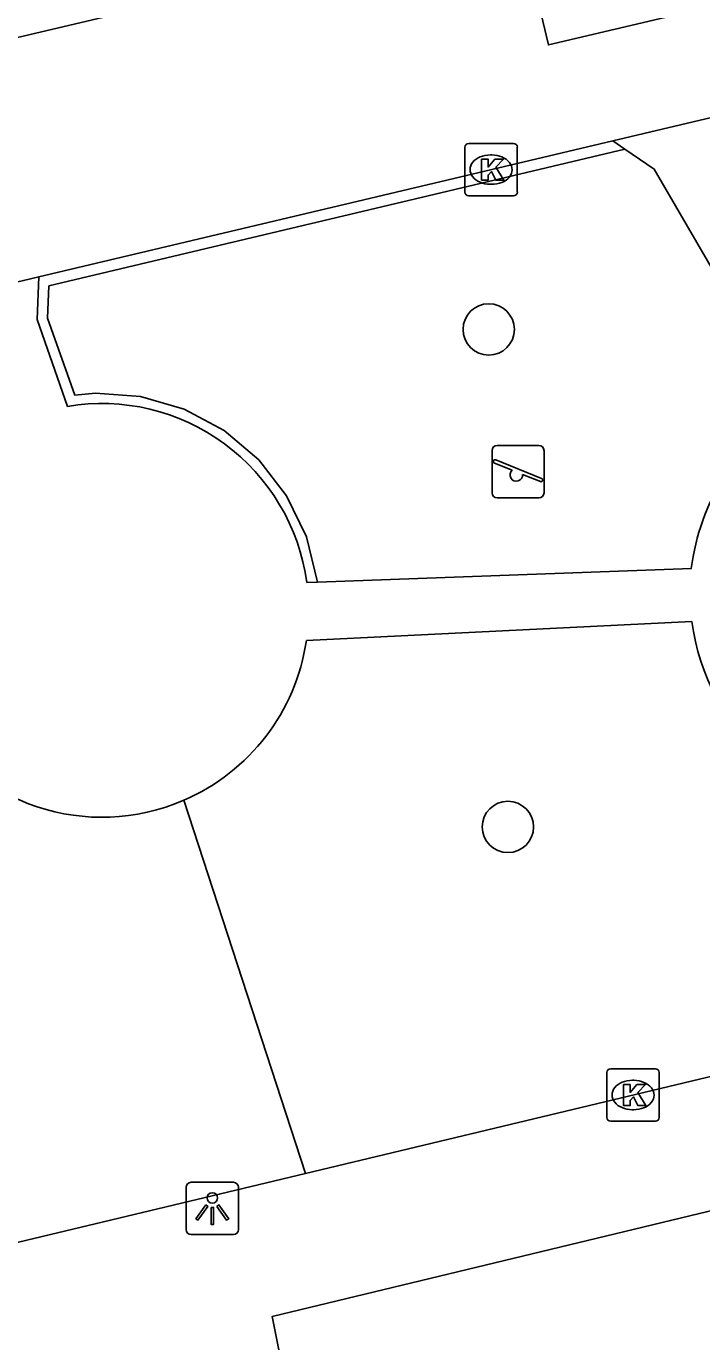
# Model space of a CAD drawing. Extents: x 158474 to 159560, y 388525 to 389605.
# Drawn here: x 159416.17 to 159429.05, y 388843.39 to 388868.45 of the extents above; entities that cross this region are included whole.
import ezdxf

# ---------------------------------------------------------------- set-up
doc = ezdxf.new("R2010")
doc.units = 0
for name, color, linetype in [('IMGEO_Boom', 7, 'Continuous'), ('IMGEO_Groenvoorziening', 7, 'Continuous'), ('IMGEO_Haag', 7, 'Continuous'), ('IMGEO_Kolk', 7, 'Continuous'), ('IMGEO_Lichtpunt', 7, 'Continuous'), ('IMGEO_Rijbaan_lokaal_open', 7, 'Continuous'), ('IMGEO_Speelvoorziening', 7, 'Continuous'), ('IMGEO_Voetpad_open', 7, 'Continuous')]:
    doc.layers.add(name, color=color, linetype=linetype)

msp = doc.modelspace()

# ---------------------------------------------------------------- linework, layer by layer
at = {"layer": 'IMGEO_Boom'}
for centre in [(159424.989, 388862.675), (159425.355, 388853.197)]:
    msp.add_circle(centre, 0.489, dxfattribs=at)
at = {"layer": 'IMGEO_Groenvoorziening'}
msp.add_lwpolyline([(159419.177, 388853.705), (159421.493, 388846.596)], dxfattribs=at)
at = {"layer": 'IMGEO_Haag'}
msp.add_lwpolyline([(159427.584, 388866.11), (159416.604, 388863.505), (159416.579, 388862.892), (159417.096, 388861.424), (159417.491, 388861.463), (159418.35, 388861.399), (159419.181, 388861.157), (159419.944, 388860.747), (159420.605, 388860.188), (159421.136, 388859.504), (159421.512, 388858.724), (159421.723, 388857.863)], dxfattribs=at)
at = {"layer": 'IMGEO_Kolk'}
for p, q in [((159424.533, 388865.293), (159424.533, 388866.145)), ((159424.608, 388866.219), (159425.46, 388866.219)), ((159425.534, 388866.145), (159425.534, 388865.293)), ((159425.021, 388865.999), (159425.046, 388865.999)), ((159425.044, 388865.439), (159425.019, 388865.439)), ((159425.46, 388865.219), (159424.608, 388865.219)), ((159427.24, 388847.665), (159427.24, 388848.517)), ((159427.315, 388848.591), (159428.167, 388848.591)), ((159428.241, 388848.517), (159428.241, 388847.665)), ((159427.728, 388848.371), (159427.753, 388848.371)), ((159427.751, 388847.811), (159427.726, 388847.811)), ((159428.167, 388847.591), (159427.315, 388847.591))]:
    msp.add_line(p, q, dxfattribs=at)
for points in [[(159424.533, 388865.293), (159424.533, 388866.145)], [(159424.608, 388866.219), (159425.46, 388866.219)], [(159425.534, 388866.145), (159425.534, 388865.293)], [(159424.854, 388865.919), (159424.977, 388865.919), (159424.977, 388865.768), (159425.107, 388865.919), (159425.271, 388865.919), (159425.125, 388865.768), (159425.278, 388865.519), (159425.126, 388865.519), (159425.041, 388865.683), (159424.977, 388865.616), (159424.977, 388865.519), (159424.854, 388865.519), (159424.854, 388865.919)], [(159425.46, 388865.219), (159424.608, 388865.219)], [(159427.24, 388847.665), (159427.24, 388848.517)], [(159427.315, 388848.591), (159428.167, 388848.591)], [(159428.241, 388848.517), (159428.241, 388847.665)], [(159427.561, 388848.291), (159427.684, 388848.291), (159427.684, 388848.14), (159427.814, 388848.291), (159427.978, 388848.291), (159427.832, 388848.14), (159427.985, 388847.891), (159427.833, 388847.891), (159427.748, 388848.055), (159427.684, 388847.988), (159427.684, 388847.891), (159427.561, 388847.891), (159427.561, 388848.291)], [(159428.167, 388847.591), (159427.315, 388847.591)]]:
    msp.add_lwpolyline(points, dxfattribs=at)
for centre, start, end in [((159424.61, 388866.143), 91.552, 178.448), ((159424.61, 388866.143), 91.552, 178.448), ((159425.458, 388866.143), 1.552, 88.448), ((159425.458, 388866.143), 1.552, 88.448), ((159424.61, 388865.295), 181.552, 268.448), ((159424.61, 388865.295), 181.552, 268.448), ((159425.458, 388865.295), 271.552, 358.448), ((159425.458, 388865.295), 271.552, 358.448), ((159427.317, 388848.515), 91.552, 178.448), ((159427.317, 388848.515), 91.552, 178.448), ((159428.165, 388848.515), 1.552, 88.448), ((159428.165, 388848.515), 1.552, 88.448), ((159427.317, 388847.667), 181.552, 268.448), ((159427.317, 388847.667), 181.552, 268.448), ((159428.165, 388847.667), 271.552, 358.448), ((159428.165, 388847.667), 271.552, 358.448)]:
    msp.add_arc(centre, 0.0765, start, end, dxfattribs=at)
for centre, major_axis, ratio, start_param, end_param in [((159425.02, 388865.719), (-0.387, 0.002), 0.722429, 4.712389, 7.853982), ((159425.045, 388865.719), (-0.39, 0.002), 0.717154, 1.570796, 4.712389), ((159427.727, 388848.091), (-0.387, 0.002), 0.722429, 4.712389, 7.853982), ((159427.752, 388848.091), (-0.39, 0.002), 0.717154, 1.570796, 4.712389)]:
    msp.add_ellipse(centre, major_axis=major_axis, ratio=ratio, start_param=start_param, end_param=end_param, dxfattribs=at)
at = {"layer": 'IMGEO_Lichtpunt'}
for p, q in [((159419.221, 388846.333), (159419.221, 388845.526)), ((159419.221, 388846.333), (159419.221, 388845.526)), ((159420.123, 388846.428), (159419.315, 388846.428)), ((159420.123, 388846.428), (159419.315, 388846.428)), ((159420.217, 388845.526), (159420.217, 388846.333)), ((159420.217, 388845.526), (159420.217, 388846.333)), ((159419.315, 388845.432), (159420.123, 388845.432)), ((159419.315, 388845.432), (159420.123, 388845.432))]:
    msp.add_line(p, q, dxfattribs=at)
for points in [[(159419.595, 388845.997), (159419.634, 388845.969), (159419.446, 388845.707), (159419.408, 388845.734), (159419.595, 388845.997)], [(159419.807, 388845.969), (159419.845, 388845.996), (159420.032, 388845.734), (159419.993, 388845.706), (159419.807, 388845.969)], [(159419.697, 388845.949), (159419.744, 388845.949), (159419.744, 388845.627), (159419.697, 388845.627), (159419.697, 388845.949)]]:
    msp.add_lwpolyline(points, dxfattribs=at)
msp.add_circle((159419.72, 388846.131), 0.0994, dxfattribs=at)
for centre, start, end in [((159419.315, 388846.333), 90, 180), ((159419.315, 388846.333), 90, 180), ((159420.123, 388846.333), 0, 90), ((159420.123, 388846.333), 0, 90), ((159419.315, 388845.526), 180, 270), ((159419.315, 388845.526), 180, 270), ((159420.123, 388845.526), 270, 0), ((159420.123, 388845.526), 270, 360)]:
    msp.add_arc(centre, 0.0946, start, end, dxfattribs=at)
at = {"layer": 'IMGEO_Rijbaan_lokaal_open'}
for points in [[(159388.949, 388862.488), (159389.294, 388860.988), (159402.351, 388864.06), (159402.157, 388864.979), (159425.556, 388870.491), (159426.128, 388868.094), (159435.352, 388870.268)], [(159429.236, 388866.712), (159427.354, 388866.266)], [(159427.354, 388866.266), (159416.41, 388863.676)], [(159416.41, 388863.676), (159414.812, 388863.298)], [(159430.809, 388848.826), (159421.493, 388846.596)], [(159377.078, 388834.89), (159385.613, 388836.861), (159386.297, 388834.046), (159421.156, 388842.402), (159420.859, 388843.87), (159433.597, 388846.941)], [(159421.493, 388846.596), (159405.368, 388842.74)]]:
    msp.add_lwpolyline(points, dxfattribs=at)
at = {"layer": 'IMGEO_Speelvoorziening'}
for p, q in [((159425.053, 388859.565), (159425.053, 388860.365)), ((159425.053, 388860.365), (159425.053, 388859.565)), ((159425.153, 388860.465), (159425.943, 388860.465)), ((159425.943, 388860.465), (159425.153, 388860.465)), ((159426.043, 388860.365), (159426.043, 388859.565)), ((159426.043, 388859.565), (159426.043, 388860.365)), ((159425.436, 388859.993), (159425.097, 388860.13)), ((159425.122, 388860.19), (159425.998, 388859.837)), ((159425.974, 388859.777), (159425.634, 388859.914)), ((159425.943, 388859.465), (159425.153, 388859.465)), ((159425.153, 388859.465), (159425.943, 388859.465))]:
    msp.add_line(p, q, dxfattribs=at)
for centre, radius, start, end in [((159425.153, 388860.365), 0.1, 90, 180), ((159425.153, 388860.365), 0.1, 90, 180), ((159425.943, 388860.365), 0.1, 0, 90), ((159425.943, 388860.365), 0.1, 360, 90), ((159425.11, 388860.16), 0.0327, 68.078, 248.078), ((159425.515, 388859.903), 0.12, 130.9928, 5.1632), ((159425.986, 388859.807), 0.0327, 248.078, 68.078), ((159425.153, 388859.565), 0.1, 180, 270), ((159425.153, 388859.565), 0.1, 180, 270), ((159425.943, 388859.565), 0.1, 270, 0), ((159425.943, 388859.565), 0.1, 270, 0)]:
    msp.add_arc(centre, radius, start, end, dxfattribs=at)
at = {"layer": 'IMGEO_Voetpad_open'}
for points in [[(159427.354, 388866.266), (159427.584, 388866.11)], [(159427.584, 388866.11), (159428.145, 388865.729), (159430.784, 388861.185)], [(159416.959, 388861.209), (159416.378, 388862.862), (159416.41, 388863.676)], [(159428.852, 388858.118), (159421.723, 388857.863)], [(159421.723, 388857.863), (159421.519, 388857.856)], [(159421.513, 388856.746), (159428.863, 388857.114)]]:
    msp.add_lwpolyline(points, dxfattribs=at)
for centre, radius, start, end in [((159417.615, 388857.323), 3.941, 7.7695, 99.5758), ((159433.072, 388857.601), 4.252, 122.5622, 173.0216), ((159433.036, 388857.659), 4.208, 187.4433, 269.6628), ((159417.616, 388857.322), 3.939, 293.342, 351.5973), ((159417.615, 388857.321), 3.939, 210.1426, 293.3685)]:
    msp.add_arc(centre, radius, start, end, dxfattribs=at)

doc.saveas('drawing.dxf')
